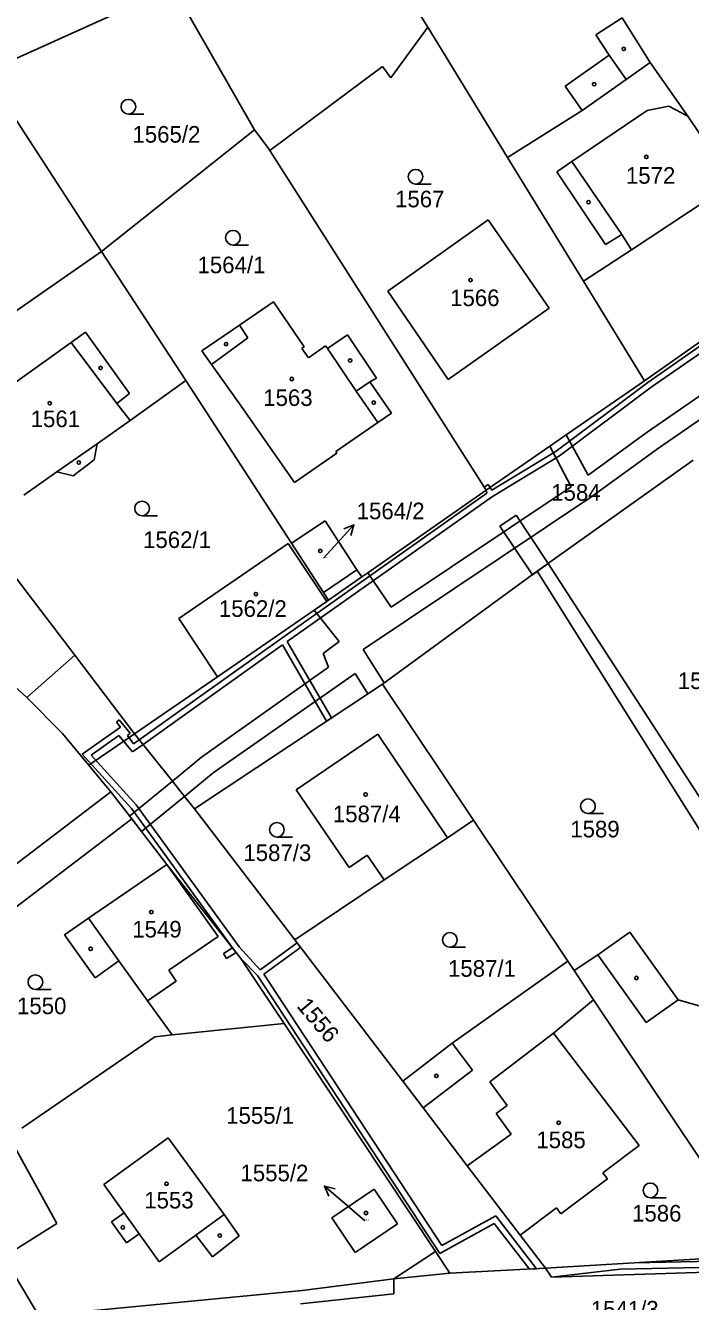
# Model space of a CAD drawing. Extents: x -785744 to -782822, y -1067550 to -1063910.
# Drawn here: x -784279.1 to -784211, y -1065287.5 to -1065156.8 of the extents above; entities that cross this region are included whole.
import ezdxf

# ---------------------------------------------------------------- set-up
doc = ezdxf.new("R2010")
doc.units = 0
for name, color, linetype in [('Hranice parcel', 7, 'Continuous'), ('Parcelní čísla', 7, 'Continuous'), ('Pop_ČP_popisy', 7, 'Continuous'), ('Vnitřní kresba', 7, 'Continuous'), ('Věcná břemena k části', 7, 'Continuous'), ('Značky budov', 7, 'Continuous'), ('Značky kultur', 7, 'Continuous')]:
    doc.layers.add(name, color=color, linetype=linetype)

msp = doc.modelspace()

# ---------------------------------------------------------------- linework, layer by layer
at = {"layer": 'Hranice parcel'}
for p, q in [((-784283.25, -1065161.63), (-784264, -1065152.93)), ((-784283.25, -1065161.63), (-784271.32, -1065179.95)), ((-784257.2, -1065187.49), (-784253.73, -1065185.11)), ((-784253.73, -1065185.11), (-784250.59, -1065189.71)), ((-784261.05, -1065190.13), (-784257.2, -1065187.49)), ((-784250.12, -1065190.83), (-784248.39, -1065189.62)), ((-784260.07, -1065191.52), (-784261.05, -1065190.13)), ((-784250.59, -1065189.71), (-784250.82, -1065189.87)), ((-784250.82, -1065189.87), (-784250.12, -1065190.83)), ((-784257.09, -1065195.69), (-784260.07, -1065191.52)), ((-784263.4, -1065217.53), (-784252.2, -1065209.86)), ((-784252.2, -1065209.86), (-784248.25, -1065215.79)), ((-784248.25, -1065215.79), (-784248.07, -1065215.66)), ((-784259.46, -1065223.5), (-784249.57, -1065216.69)), ((-784249.57, -1065216.69), (-784248.25, -1065215.79)), ((-784259.46, -1065223.5), (-784263.4, -1065217.53)), ((-784259.46, -1065223.5), (-784267.95, -1065229.34)), ((-784233.24, -1065238.18), (-784242.57, -1065224.24)), ((-784251.39, -1065235.07), (-784243.02, -1065229.37)), ((-784243.02, -1065229.37), (-784235.91, -1065239.97)), ((-784245.97, -1065243.03), (-784251.39, -1065235.07)), ((-784251.54, -1065250.44), (-784261.8, -1065237.02)), ((-784235.91, -1065239.97), (-784233.24, -1065238.18)), ((-784233.24, -1065238.18), (-784223.58, -1065252.62)), ((-784235.91, -1065239.97), (-784242.38, -1065244.3)), ((-784244.11, -1065241.76), (-784245.97, -1065243.03)), ((-784242.38, -1065244.3), (-784244.11, -1065241.76)), ((-784251.54, -1065250.44), (-784242.38, -1065244.3)), ((-784251.54, -1065250.44), (-784240.49, -1065264.89))]:
    msp.add_line(p, q, dxfattribs=at)
for points in [[(-784264, -1065152.93), (-784255.66, -1065167.51)], [(-784238.97, -1065155.31), (-784237.92, -1065157)], [(-784220.72, -1065157.78), (-784218.03, -1065156.02)], [(-784218.03, -1065156.02), (-784215.15, -1065160.6)], [(-784241.69, -1065162.19), (-784237.92, -1065157)], [(-784237.92, -1065157), (-784229.75, -1065170.32)], [(-784220.72, -1065157.78), (-784219.36, -1065159.86)], [(-784223.86, -1065163.04), (-784219.36, -1065159.86)], [(-784215.15, -1065160.6), (-784211.29, -1065166.11)], [(-784254.1, -1065169.61), (-784242.56, -1065161.02)], [(-784242.56, -1065161.02), (-784241.69, -1065162.19)], [(-784223.86, -1065163.04), (-784222.11, -1065165.52)], [(-784229.75, -1065170.32), (-784222.11, -1065165.52)], [(-784211.29, -1065166.11), (-784208.91, -1065169.64)], [(-784271.32, -1065179.95), (-784255.66, -1065167.51)], [(-784255.66, -1065167.51), (-784254.29, -1065169.32)], [(-784254.29, -1065169.32), (-784254.1, -1065169.61)], [(-784254.1, -1065169.61), (-784231.94, -1065204.4)], [(-784229.75, -1065170.32), (-784221.98, -1065182.99)], [(-784217.07, -1065179.79), (-784209.31, -1065174.67)], [(-784242.02, -1065184.03), (-784231.75, -1065176.72)], [(-784231.75, -1065176.72), (-784225.49, -1065185.77)], [(-784293.73, -1065195.51), (-784271.32, -1065179.95)], [(-784271.32, -1065179.95), (-784262.71, -1065193.17)], [(-784221.98, -1065182.99), (-784217.07, -1065179.79)], [(-784215.73, -1065193.18), (-784197.13, -1065180.12)], [(-784221.98, -1065182.99), (-784215.73, -1065193.18)], [(-784242.02, -1065184.03), (-784235.83, -1065193.06)], [(-784235.83, -1065193.06), (-784225.49, -1065185.77)], [(-784248.39, -1065189.62), (-784248.19, -1065189.9)], [(-784248.19, -1065189.9), (-784246.14, -1065188.5)], [(-784246.14, -1065188.5), (-784243.17, -1065192.94)], [(-784268.4, -1065197.25), (-784262.71, -1065193.17)], [(-784262.71, -1065193.17), (-784251.89, -1065209.8)], [(-784243.86, -1065193.29), (-784243.17, -1065192.94)], [(-784243.86, -1065193.29), (-784241.64, -1065196.5)], [(-784223.76, -1065198.74), (-784215.73, -1065193.18)], [(-784257.09, -1065195.69), (-784251.56, -1065203.61)], [(-784271.79, -1065199.64), (-784268.4, -1065197.25)], [(-784247.32, -1065200.44), (-784243.02, -1065197.46)], [(-784243.02, -1065197.46), (-784241.64, -1065196.5)], [(-784225.42, -1065199.89), (-784223.76, -1065198.74)], [(-784272.07, -1065201.28), (-784271.79, -1065199.64)], [(-784231.94, -1065204.4), (-784225.42, -1065199.89)], [(-784274.23, -1065202.91), (-784272.07, -1065201.28)], [(-784251.56, -1065203.61), (-784247.22, -1065200.59)], [(-784247.32, -1065200.44), (-784247.22, -1065200.59)], [(-784226.71, -1065212.7), (-784210.75, -1065201.32)], [(-784279.28, -1065204.91), (-784275.9, -1065202.53)], [(-784275.9, -1065202.53), (-784274.23, -1065202.91)], [(-784231.94, -1065204.4), (-784244.06, -1065212.85)], [(-784251.89, -1065209.8), (-784248.43, -1065207.54)], [(-784248.43, -1065207.54), (-784245.18, -1065212.55)], [(-784284.01, -1065208.25), (-784274.06, -1065221.3)], [(-784251.89, -1065209.8), (-784248.59, -1065214.86)], [(-784245.18, -1065212.55), (-784244.67, -1065213.28)], [(-784244.06, -1065212.85), (-784244.67, -1065213.28)], [(-784242.57, -1065224.24), (-784226.71, -1065212.7)], [(-784226.71, -1065212.7), (-784208.62, -1065241.5)], [(-784248.07, -1065215.66), (-784244.67, -1065213.28)], [(-784248.59, -1065214.86), (-784248.07, -1065215.66)], [(-784285.8, -1065219.4), (-784278.96, -1065225.61)], [(-784278.96, -1065225.61), (-784274.06, -1065221.3)], [(-784274.06, -1065221.3), (-784267.95, -1065229.34)], [(-784261.8, -1065237.02), (-784242.57, -1065224.24)], [(-784278.96, -1065225.61), (-784275.33, -1065229.29)], [(-784275.33, -1065229.29), (-784270.38, -1065235.26)], [(-784264.07, -1065234.18), (-784267.95, -1065229.34)], [(-784297.17, -1065255.68), (-784270.38, -1065235.26)], [(-784268.24, -1065238.03), (-784270.38, -1065235.26)], [(-784262.82, -1065235.74), (-784264.07, -1065234.18)], [(-784261.8, -1065237.02), (-784262.82, -1065235.74)], [(-784289.05, -1065253.86), (-784268.24, -1065238.03)], [(-784268.24, -1065238.03), (-784264.65, -1065242.71)], [(-784272.65, -1065248.21), (-784264.65, -1065242.71)], [(-784264.65, -1065242.71), (-784257.05, -1065252.33)], [(-784275.12, -1065249.92), (-784272.65, -1065248.21)], [(-784220.5, -1065251.96), (-784217.22, -1065249.63)], [(-784217.22, -1065249.63), (-784212.29, -1065256.56)], [(-784275.12, -1065249.92), (-784271.98, -1065254.31)], [(-784257.05, -1065252.33), (-784252.62, -1065258.99)], [(-784222.94, -1065253.57), (-784220.5, -1065251.96)], [(-784271.98, -1065254.31), (-784269.57, -1065252.57)], [(-784269.57, -1065252.57), (-784266.63, -1065256.67)], [(-784235.42, -1065261.02), (-784223.58, -1065252.62)], [(-784223.58, -1065252.62), (-784222.94, -1065253.57)], [(-784222.94, -1065253.57), (-784220.94, -1065256.56)], [(-784266.63, -1065256.67), (-784264.11, -1065260.17)], [(-784225.06, -1065259.99), (-784220.94, -1065256.56)], [(-784220.94, -1065256.56), (-784207.54, -1065276.6)], [(-784212.29, -1065256.56), (-784199.2, -1065260.34)], [(-784265.88, -1065260.36), (-784264.11, -1065260.17)], [(-784264.11, -1065260.17), (-784252.62, -1065258.99)], [(-784252.62, -1065258.99), (-784237.12, -1065282.35)], [(-784225.06, -1065259.99), (-784216.26, -1065271.47)], [(-784279.5, -1065269.72), (-784265.88, -1065260.36)], [(-784240.49, -1065264.89), (-784235.42, -1065261.02)], [(-784240.49, -1065264.89), (-784238.4, -1065267.63)], [(-784238.4, -1065267.63), (-784233.87, -1065273.57)], [(-784281.36, -1065269.55), (-784275.89, -1065279.48)], [(-784271.09, -1065275.48), (-784264.51, -1065270.69)], [(-784264.51, -1065270.69), (-784258.77, -1065278.55)], [(-784219.99, -1065274.28), (-784216.26, -1065271.47)], [(-784233.87, -1065273.57), (-784228.45, -1065280.66)], [(-784219.99, -1065274.28), (-784219.52, -1065274.9)], [(-784271.09, -1065275.48), (-784269, -1065278.38)], [(-784224.28, -1065278.49), (-784219.52, -1065274.9)], [(-784243.4, -1065275.97), (-784247.75, -1065278.89)], [(-784241.02, -1065279.52), (-784243.4, -1065275.97)], [(-784270.29, -1065279.31), (-784269, -1065278.38)], [(-784228.45, -1065280.66), (-784224.75, -1065277.87)], [(-784224.75, -1065277.87), (-784224.28, -1065278.49)], [(-784281.32, -1065282.9), (-784275.89, -1065279.48)], [(-784270.29, -1065279.31), (-784268.76, -1065281.45)], [(-784258.77, -1065278.55), (-784257.22, -1065280.73)], [(-784245.35, -1065282.44), (-784247.75, -1065278.89)], [(-784241.02, -1065279.52), (-784245.35, -1065282.44)], [(-784268.76, -1065281.45), (-784267.47, -1065280.52)], [(-784267.47, -1065280.52), (-784265.41, -1065283.4)], [(-784265.41, -1065283.4), (-784261.67, -1065280.67)], [(-784261.67, -1065280.67), (-784259.98, -1065282.9)], [(-784259.98, -1065282.9), (-784257.22, -1065280.73)], [(-784228.45, -1065280.66), (-784225.88, -1065284.06)], [(-784237.12, -1065282.35), (-784235.66, -1065284.54)], [(-784281.32, -1065282.9), (-784277.73, -1065288.93)], [(-784225.88, -1065284.06), (-784203.75, -1065282.72)], [(-784241.39, -1065285.14), (-784235.66, -1065284.54)], [(-784235.66, -1065284.54), (-784225.88, -1065284.06)], [(-784250.77, -1065286.33), (-784241.39, -1065285.14)], [(-784277.73, -1065288.93), (-784250.77, -1065286.33)]]:
    msp.add_lwpolyline(points, dxfattribs=at)
at = {"layer": 'Pop_ČP_popisy'}
for p, q in [((-784247.51, -1065210.16), (-784245.49, -1065207.95)), ((-784246.22, -1065277.59), (-784248.5, -1065275.64))]:
    msp.add_line(p, q, dxfattribs=at)
for points in [[(-784246.53, -1065208.35), (-784245.49, -1065207.95), (-784245.79, -1065209.02)], [(-784248.59, -1065211.35), (-784247.51, -1065210.16)], [(-784248.06, -1065276.67), (-784248.5, -1065275.64), (-784247.41, -1065275.91)], [(-784244.36, -1065279.19), (-784246.22, -1065277.59)]]:
    msp.add_lwpolyline(points, dxfattribs=at)
at = {"layer": 'Vnitřní kresba'}
for p, q in [((-784256.34, -1065188.78), (-784257.2, -1065187.49)), ((-784260.07, -1065191.52), (-784256.34, -1065188.78))]:
    msp.add_line(p, q, dxfattribs=at)
for points in [[(-784219.36, -1065159.86), (-784217.61, -1065162.34)], [(-784217.61, -1065162.34), (-784215.15, -1065160.6)], [(-784222.11, -1065165.52), (-784217.61, -1065162.34)], [(-784223.16, -1065170.73), (-784215.46, -1065165.52)], [(-784215.46, -1065165.52), (-784213.24, -1065165.09)], [(-784213.24, -1065165.09), (-784211.29, -1065166.11)], [(-784224.72, -1065171.79), (-784223.16, -1065170.73)], [(-784223.16, -1065170.73), (-784218.04, -1065178.21)], [(-784224.72, -1065171.79), (-784219.71, -1065179.25)], [(-784219.71, -1065179.25), (-784218.04, -1065178.21)], [(-784218.04, -1065178.21), (-784217.07, -1065179.79)], [(-784274.44, -1065189.27), (-784272.97, -1065188.22)], [(-784272.97, -1065188.22), (-784268.47, -1065194.51)], [(-784285.04, -1065196.84), (-784274.44, -1065189.27)], [(-784274.44, -1065189.27), (-784269.75, -1065195.51)], [(-784248.19, -1065189.9), (-784245.24, -1065194.24)], [(-784245.24, -1065194.24), (-784243.86, -1065193.29)], [(-784269.75, -1065195.51), (-784268.47, -1065194.51)], [(-784245.24, -1065194.24), (-784243.02, -1065197.46)], [(-784269.75, -1065195.51), (-784268.4, -1065197.25)], [(-784275.9, -1065202.53), (-784271.79, -1065199.64)], [(-784248.59, -1065214.86), (-784245.18, -1065212.55)], [(-784264.65, -1065242.71), (-784259.37, -1065250.1)], [(-784272.65, -1065248.21), (-784269.57, -1065252.57)], [(-784264.42, -1065253.54), (-784259.37, -1065250.1)], [(-784220.5, -1065251.96), (-784215.57, -1065258.89)], [(-784264.42, -1065253.54), (-784263.67, -1065254.65)], [(-784266.63, -1065256.67), (-784263.67, -1065254.65)], [(-784215.57, -1065258.89), (-784212.29, -1065256.56)], [(-784231.56, -1065264.97), (-784225.06, -1065259.99)], [(-784235.42, -1065261.02), (-784233.35, -1065263.77)], [(-784238.4, -1065267.63), (-784233.35, -1065263.77)], [(-784231.56, -1065264.97), (-784229.8, -1065267.4)], [(-784230.92, -1065268.21), (-784229.8, -1065267.4)], [(-784230.92, -1065268.21), (-784229.39, -1065270.34)], [(-784233.87, -1065273.57), (-784229.39, -1065270.34)], [(-784269, -1065278.38), (-784267.47, -1065280.52)], [(-784261.67, -1065280.67), (-784258.77, -1065278.55)], [(-784241.39, -1065285.14), (-784237.12, -1065282.35)], [(-784225.88, -1065284.06), (-784225.25, -1065284.98)], [(-784225.25, -1065284.98), (-784209.34, -1065284.44)], [(-784241.41, -1065286.68), (-784241.39, -1065285.14)], [(-784250.96, -1065287.7), (-784241.41, -1065286.68)]]:
    msp.add_lwpolyline(points, dxfattribs=at)
at = {"layer": 'Věcná břemena k části'}
for points in [[(-784215.04, -1065193.86), (-784195.07, -1065180.06)], [(-784197.23, -1065180.66), (-784215.4, -1065193.38)], [(-784194.64, -1065184.08), (-784215.44, -1065198.45)], [(-784214.28, -1065200.09), (-784192.74, -1065185.2)], [(-784215.4, -1065193.38), (-784224.77, -1065200.39)], [(-784224.43, -1065200.89), (-784215.04, -1065193.86)], [(-784223.76, -1065198.74), (-784225.42, -1065199.89)], [(-784221.51, -1065202.84), (-784223.76, -1065198.74)], [(-784215.44, -1065198.45), (-784221.51, -1065202.84)], [(-784225.42, -1065199.89), (-784223.25, -1065204.05)], [(-784224.77, -1065200.39), (-784231.36, -1065204.38)], [(-784231.3, -1065205.04), (-784224.43, -1065200.89)], [(-784221.12, -1065205.03), (-784214.28, -1065200.09)], [(-784231.74, -1065203.81), (-784232.14, -1065204.09)], [(-784231.53, -1065204.11), (-784231.74, -1065203.81)], [(-784231.86, -1065204.71), (-784252.88, -1065219.56)], [(-784252.31, -1065219.89), (-784231.3, -1065205.04)], [(-784244.54, -1065220.69), (-784221.12, -1065205.03)], [(-784223.25, -1065204.05), (-784241.66, -1065216.36)], [(-784232.14, -1065204.09), (-784231.94, -1065204.4)], [(-784231.94, -1065204.4), (-784231.53, -1065204.11)], [(-784231.53, -1065204.11), (-784231.94, -1065204.4)], [(-784231.94, -1065204.4), (-784231.86, -1065204.71)], [(-784231.36, -1065204.38), (-784231.53, -1065204.11)], [(-784228.86, -1065206.96), (-784230.53, -1065208.07)], [(-784225.58, -1065211.89), (-784228.86, -1065206.96)], [(-784230.53, -1065208.07), (-784227.21, -1065213.06)], [(-784244.06, -1065212.85), (-784244.67, -1065213.28)], [(-784241.66, -1065216.36), (-784244.06, -1065212.85)], [(-784227.21, -1065213.06), (-784225.58, -1065211.89)], [(-784225.58, -1065211.89), (-784226.71, -1065212.7)], [(-784226.71, -1065212.7), (-784208.62, -1065241.5)], [(-784207.05, -1065240.51), (-784225.58, -1065211.89)], [(-784244.67, -1065213.28), (-784248.07, -1065215.66)], [(-784248.07, -1065215.66), (-784249.57, -1065216.69)], [(-784249.57, -1065216.69), (-784247.01, -1065219.9)], [(-784252.88, -1065219.56), (-784267.46, -1065229.95)], [(-784267.08, -1065230.42), (-784252.8, -1065220.24)], [(-784252.8, -1065220.24), (-784248.29, -1065228.04)], [(-784247.78, -1065227.71), (-784252.31, -1065219.89)], [(-784247.01, -1065219.9), (-784248.62, -1065221.11)], [(-784242.4, -1065224.12), (-784244.54, -1065220.69)], [(-784274.06, -1065221.3), (-784278.96, -1065225.61)], [(-784267.95, -1065229.34), (-784274.06, -1065221.3)], [(-784248.62, -1065221.11), (-784248.1, -1065222.5)], [(-784248.1, -1065222.5), (-784261.08, -1065231.74)], [(-784259.88, -1065233.34), (-784245.36, -1065223.15)], [(-784245.36, -1065223.15), (-784244.06, -1065225.23)], [(-784244.06, -1065225.23), (-784242.57, -1065224.24)], [(-784242.57, -1065224.24), (-784242.4, -1065224.12)], [(-784278.96, -1065225.61), (-784275.33, -1065229.29)], [(-784269.38, -1065228.64), (-784273.3, -1065231.43)], [(-784269.53, -1065227.89), (-784269.81, -1065228.13)], [(-784269.81, -1065228.13), (-784269.38, -1065228.64)], [(-784268.38, -1065229.27), (-784269.53, -1065227.89)], [(-784248.29, -1065228.04), (-784247.78, -1065227.71)], [(-784275.33, -1065229.29), (-784272.62, -1065232.56)], [(-784272.62, -1065232.56), (-784267.95, -1065229.34)], [(-784272.4, -1065231.53), (-784269.56, -1065229.5)], [(-784269.56, -1065229.5), (-784268.14, -1065231.17)], [(-784268.66, -1065229.51), (-784268.38, -1065229.27)], [(-784268.04, -1065230.37), (-784268.66, -1065229.51)], [(-784267.46, -1065229.95), (-784268.04, -1065230.37)], [(-784273.3, -1065231.43), (-784268.25, -1065236.99)], [(-784268.14, -1065231.17), (-784267.08, -1065230.42)], [(-784267.79, -1065236.61), (-784272.4, -1065231.53)], [(-784261.08, -1065231.74), (-784264.07, -1065234.18)], [(-784262.82, -1065235.74), (-784259.88, -1065233.34)], [(-784264.07, -1065234.18), (-784268.45, -1065237.75)], [(-784257.24, -1065251.14), (-784267.79, -1065236.61)], [(-784267.24, -1065239.34), (-784262.82, -1065235.74)], [(-784268.45, -1065237.75), (-784268.24, -1065238.03)], [(-784268.25, -1065236.99), (-784257.91, -1065251.25)], [(-784268.24, -1065238.03), (-784267.24, -1065239.34)], [(-784251.3, -1065250.75), (-784255.09, -1065253.49)], [(-784250.94, -1065251.23), (-784251.3, -1065250.75)], [(-784257.91, -1065251.25), (-784258.85, -1065251.83)], [(-784258.85, -1065251.83), (-784258.53, -1065252.34)], [(-784258.53, -1065252.34), (-784257.53, -1065251.72)], [(-784257.53, -1065251.72), (-784257.91, -1065251.25)], [(-784257.91, -1065251.25), (-784257.53, -1065251.72)], [(-784257.53, -1065251.72), (-784257.05, -1065252.33)], [(-784255.09, -1065253.49), (-784257.24, -1065251.14)], [(-784257.05, -1065252.33), (-784255.37, -1065254.07)], [(-784254.72, -1065253.96), (-784250.94, -1065251.23)], [(-784255.37, -1065254.07), (-784236.69, -1065282.53)], [(-784236.49, -1065281.73), (-784254.72, -1065253.96)], [(-784236.69, -1065282.53), (-784231.12, -1065279.47)], [(-784230.96, -1065278.69), (-784236.49, -1065281.73)], [(-784231.12, -1065279.47), (-784227.52, -1065284.14)], [(-784226.79, -1065284.1), (-784230.96, -1065278.69)], [(-784216.78, -1065283.51), (-784225.88, -1065284.06)], [(-784207.15, -1065283.31), (-784216.78, -1065283.51)], [(-784227.52, -1065284.14), (-784226.79, -1065284.1)], [(-784225.88, -1065284.06), (-784225.25, -1065284.98)], [(-784225.25, -1065284.98), (-784218.22, -1065284.14)], [(-784218.22, -1065284.14), (-784206.84, -1065283.9)]]:
    msp.add_lwpolyline(points, dxfattribs=at)
at = {"layer": 'Značky budov'}
for centre in [(-784217.85, -1065159.21), (-784220.88, -1065162.83), (-784215.54, -1065170.27), (-784221.46, -1065174.9), (-784233.54, -1065182.88), (-784258.57, -1065189.43), (-784271.42, -1065191.87), (-784245.87, -1065191.12), (-784251.84, -1065193.01), (-784276.63, -1065195.49), (-784243.45, -1065195.42), (-784273.66, -1065201.56), (-784248.93, -1065210.61), (-784255.52, -1065215.03), (-784244.28, -1065235.55), (-784266.23, -1065247.59), (-784272.44, -1065251.35), (-784216.56, -1065254.34), (-784237.04, -1065264.36), (-784224.52, -1065269.16), (-784264.67, -1065275.4), (-784244.25, -1065278.4), (-784269.15, -1065279.88), (-784259.22, -1065280.71)]:
    msp.add_circle(centre, 0.175, dxfattribs=at)
at = {"layer": 'Značky kultur'}
for p, q in [((-784268.58, -1065165.88), (-784266.98, -1065165.88)), ((-784239.17, -1065173.05), (-784237.57, -1065173.05)), ((-784257.87, -1065179.29), (-784256.27, -1065179.29)), ((-784267.18, -1065207.01), (-784265.58, -1065207.01)), ((-784221.52, -1065237.5), (-784219.92, -1065237.5)), ((-784253.37, -1065239.91), (-784251.77, -1065239.91)), ((-784235.66, -1065251.18), (-784234.06, -1065251.18)), ((-784278.1, -1065255.51), (-784276.5, -1065255.51)), ((-784215.12, -1065276.83), (-784213.52, -1065276.83))]:
    msp.add_line(p, q, dxfattribs=at)
for centre in [(-784268.58, -1065165.13), (-784239.17, -1065172.3), (-784257.87, -1065178.54), (-784267.18, -1065206.26), (-784221.52, -1065236.75), (-784253.37, -1065239.16), (-784235.66, -1065250.43), (-784278.1, -1065254.76), (-784215.12, -1065276.08)]:
    msp.add_circle(centre, 0.75, dxfattribs=at)

# ---------------------------------------------------------------- texts
at = {"layer": 'Parcelní čísla'}
for s, height, p in [('1565/2', 1.7, (-784268.16, -1065168.81)), ('1572', 1.7, (-784217.63, -1065173.02)), ('1567', 1.7, (-784241.27, -1065175.43)), ('1564/1', 1.7, (-784261.5, -1065182.18)), ('1566', 1.7, (-784235.63, -1065185.55)), ('1563', 1.7, (-784254.77, -1065195.77)), ('1561', 1.7, (-784278.58, -1065197.94)), ('1584', 1.7, (-784225.28, -1065205.47)), ('1562/1', 1.7, (-784267.07, -1065210.31)), ('1564/2', 0.1, (-784248.59, -1065211.35)), ('1562/2', 1.7, (-784259.31, -1065217.36)), ('1591/2', 1.7, (-784212.32, -1065224.75)), ('1587/4', 1.7, (-784247.64, -1065238.39)), ('1589', 1.7, (-784223.33, -1065239.94)), ('1587/3', 1.7, (-784256.8, -1065242.36)), ('1549', 1.7, (-784268.18, -1065250.19)), ('1587/1', 1.7, (-784235.85, -1065254.21)), ('1550', 1.7, (-784279.98, -1065258.04)), ('1555/1', 1.7, (-784258.56, -1065269.26)), ('1585', 1.7, (-784226.8, -1065271.76)), ('1553', 1.7, (-784266.95, -1065277.93)), ('1586', 1.7, (-784217, -1065279.27)), ('1555/2', 0.1, (-784244.36, -1065279.19))]:
    msp.add_text(s, height=height, dxfattribs=at).set_placement(p)
msp.add_text('1556', height=1.7, rotation=310.1009, dxfattribs=at).set_placement((-784251.42, -1065257.24))
at = {"layer": 'Pop_ČP_popisy'}
for s, p in [('1564/2', (-784245.2, -1065207.37)), ('1555/2', (-784257.1, -1065275.15)), ('1541/3', (-784221.23, -1065289.1))]:
    msp.add_text(s, height=1.7, dxfattribs=at).set_placement(p)

doc.saveas('drawing.dxf')
